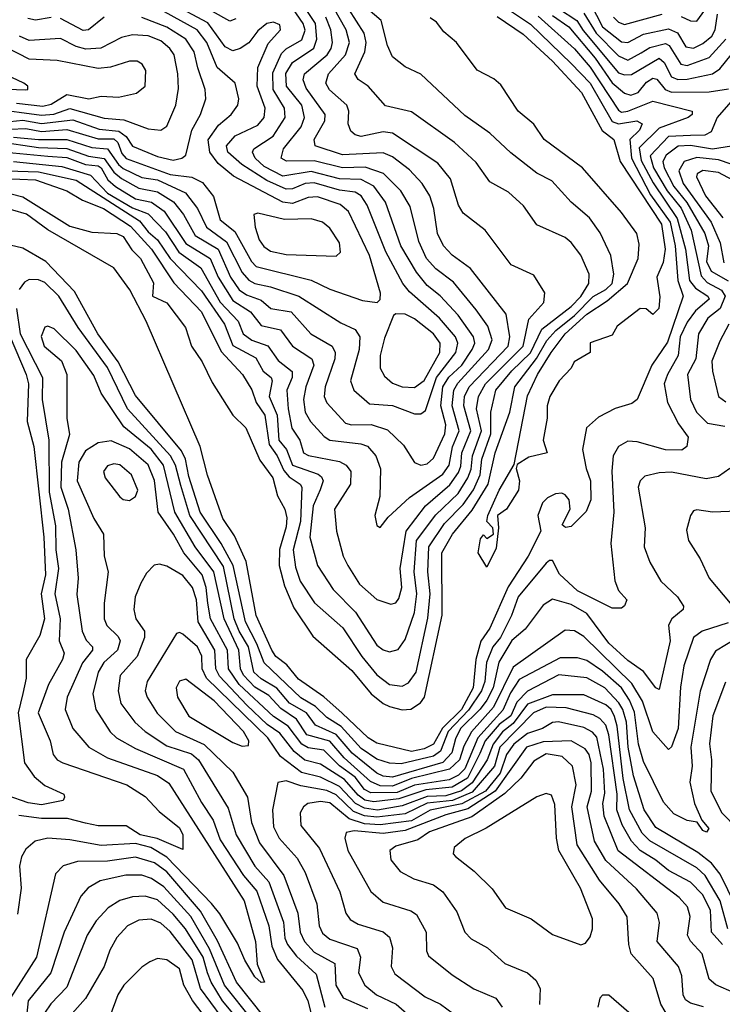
# Model space of a CAD drawing. Extents: x 1308313 to 1441400, y 959662 to 1036319.
# Tile 409 of 656: x 1349555 to 1351797, y 1029234 to 1032377. Entities that reach past the tile are written whole.
import ezdxf

# ---------------------------------------------------------------- set-up
doc = ezdxf.new("R2010")
doc.units = 0

msp = doc.modelspace()

# ---------------------------------------------------------------- linework, layer by layer
at = {"layer": '0CON10XD'}
for points in [[(1349505, 1031870.7), (1349605, 1031865.8), (1349705, 1031831.5), (1349755, 1031800.9), (1349822.5, 1031775), (1349908.3, 1031718.3), (1349975.2, 1031645.2), (1350046.9, 1031536.9), (1350134.9, 1031444.9), (1350198.1, 1031318.1), (1350266.3, 1031245), (1350295.8, 1031195.8), (1350309.8, 1031155), (1350337.3, 1031115), (1350350.9, 1031020.9), (1350377, 1030985), (1350397.8, 1030937.8), (1350415, 1030918), (1350449.6, 1030895), (1350455.2, 1030885), (1350451.4, 1030775), (1350427.3, 1030685), (1350435, 1030629.4), (1350450.2, 1030585), (1350495.6, 1030515.6), (1350586.1, 1030436.1), (1350647, 1030345), (1350695, 1030285.7), (1350735, 1030254.7), (1350775, 1030250), (1350795, 1030260.5), (1350819.6, 1030295), (1350856.7, 1030466.7), (1350864.9, 1030544.9), (1350857.2, 1030615), (1350860, 1030695), (1350910.9, 1030769.1), (1350969.8, 1030830.2), (1351003.4, 1030876.6), (1351024.4, 1030925), (1351030, 1030975), (1351058.6, 1031055), (1351058, 1031125), (1351074.1, 1031195), (1351125, 1031256.4), (1351185, 1031314.4), (1351220.4, 1031389.6), (1351315, 1031462), (1351345, 1031493.9), (1351371.4, 1031535), (1351372.1, 1031565), (1351345, 1031625.6), (1351315, 1031666.2), (1351295, 1031681.8), (1351205, 1031722.7), (1351162.7, 1031782.8), (1351115, 1031827.3), (1351055, 1031860), (1351011.5, 1031921.5), (1350942.6, 1031985), (1350805, 1032083.4), (1350722, 1032102), (1350666.7, 1032165), (1350635, 1032186.1), (1350624.2, 1032205), (1350656.2, 1032275), (1350660.7, 1032305), (1350654.3, 1032334.3), (1350580.7, 1032450.7)], [(1351358, 1032465), (1351414.9, 1032355), (1351475, 1032307.2), (1351495.1, 1032304.9), (1351545, 1032331.5), (1351625, 1032347.7), (1351653.9, 1032335), (1351680.7, 1032290.7), (1351705, 1032286.6), (1351735, 1032301.5), (1351763, 1032325), (1351773.6, 1032345), (1351781.8, 1032395)], [(1349485, 1031988.5), (1349615, 1031968.9), (1349705, 1031966.2), (1349775, 1031941.7), (1349824.6, 1031934.6), (1349855, 1031891), (1349880.3, 1031870.3), (1349935, 1031839.3), (1349995, 1031828.4), (1350046.1, 1031796.1), (1350077.6, 1031755), (1350115, 1031688.2), (1350188.2, 1031645), (1350228, 1031555), (1350255.2, 1031515.2), (1350278.9, 1031498.9), (1350325, 1031481.9), (1350355.9, 1031455.9), (1350421.2, 1031445), (1350484.2, 1031375), (1350552.1, 1031335), (1350561.6, 1031315), (1350560.7, 1031295), (1350529.5, 1031205), (1350526, 1031175), (1350534.6, 1031154.6), (1350595, 1031089), (1350614, 1031084), (1350676, 1031085), (1350728.1, 1031068.1), (1350779.5, 1031019.5), (1350814.2, 1030964.2), (1350835, 1030955.4), (1350855, 1030960), (1350875, 1030977.3), (1350911.3, 1031055), (1350914.3, 1031084.3), (1350898.3, 1031145), (1350905.3, 1031205), (1350923.8, 1031236.2), (1350965.3, 1031275), (1350998.3, 1031325), (1351006.8, 1031345), (1351003.1, 1031365), (1350953.8, 1031433.8), (1350896.1, 1031496.1), (1350855, 1031528.7), (1350821.1, 1031571.1), (1350771.5, 1031655), (1350722.6, 1031795), (1350685, 1031845.8), (1350645, 1031867), (1350575, 1031869.5), (1350485, 1031893.2), (1350395, 1031877.4), (1350335, 1031909.1), (1350306.2, 1031935), (1350297.5, 1031955), (1350301.9, 1031965), (1350364.2, 1032005.8), (1350401.5, 1032065), (1350400.1, 1032095), (1350363.7, 1032155), (1350362.2, 1032207.8), (1350390.4, 1032269.6), (1350405.4, 1032284.6), (1350455, 1032312.8), (1350465.6, 1032344.4), (1350459.1, 1032365), (1350415, 1032430.6)], [(1349495, 1031830.4), (1349565, 1031812.3), (1349715, 1031718.1), (1349785, 1031698.9), (1349865, 1031694.4), (1349885, 1031685.2), (1349912.5, 1031642.5), (1349940.5, 1031615), (1349982.3, 1031537.7), (1349978.6, 1031495), (1350025, 1031473.4), (1350083.8, 1031395), (1350103.6, 1031335), (1350136.7, 1031285), (1350168.7, 1031218.7), (1350235.3, 1031115.3), (1350276, 1031075), (1350321.1, 1030971.1), (1350362.8, 1030915), (1350377.7, 1030857.7), (1350400.8, 1030815), (1350407.3, 1030787.3), (1350405, 1030758), (1350383.5, 1030686.5), (1350383.2, 1030635), (1350399.8, 1030569.8), (1350429.9, 1030499.9), (1350489.9, 1030409.9), (1350615, 1030300.3), (1350676.2, 1030225), (1350714.4, 1030194.4), (1350735.3, 1030185.3), (1350775, 1030173.9), (1350803.4, 1030176.6), (1350833.6, 1030196.4), (1350846.3, 1030215), (1350903.2, 1030476.8), (1350902.3, 1030675), (1350936.4, 1030735), (1350998.3, 1030811.7), (1351050.1, 1030895), (1351072, 1030995), (1351119.1, 1031125), (1351134.6, 1031205), (1351204.4, 1031295.6), (1351237, 1031353), (1351265.7, 1031385), (1351325, 1031433.1), (1351385, 1031494), (1351425, 1031515.7), (1351444.8, 1031535), (1351450.5, 1031565), (1351440.9, 1031625), (1351406.9, 1031696.9), (1351372.9, 1031745), (1351314.5, 1031794.5), (1351253, 1031863), (1351205, 1031887.7), (1351122.1, 1031952.1), (1351055, 1032015.6), (1350975, 1032071.5), (1350835, 1032203.6), (1350785, 1032226.5), (1350745, 1032258.6), (1350728.3, 1032295), (1350707.9, 1032375), (1350652.3, 1032422.3)], [(1349535, 1032002.8), (1349615, 1031994.8), (1349705, 1031995.1), (1349785, 1031969.5), (1349835, 1031965.3), (1349869.8, 1031915), (1349885, 1031902.3), (1349945, 1031874.1), (1349995, 1031866.1), (1350084.3, 1031824.3), (1350122.2, 1031775), (1350151.2, 1031715), (1350215, 1031668.7), (1350265, 1031570.4), (1350285.6, 1031545.6), (1350305, 1031535.1), (1350355, 1031525.1), (1350445.3, 1031495.3), (1350579.8, 1031410.2), (1350625, 1031388.9), (1350640, 1031365), (1350638.6, 1031325), (1350610.7, 1031225), (1350621.3, 1031195), (1350671.4, 1031151.4), (1350745, 1031145.6), (1350815, 1031119.7), (1350835, 1031118.7), (1350849.9, 1031130.1), (1350884.8, 1031235), (1350946.2, 1031315), (1350953, 1031345), (1350945.4, 1031365), (1350894.4, 1031424.4), (1350799, 1031509), (1350777.5, 1031535), (1350723.7, 1031636.3), (1350663.9, 1031785), (1350644.4, 1031815), (1350625, 1031826.8), (1350575, 1031833.6), (1350495, 1031856.2), (1350465.8, 1031854.2), (1350425, 1031837.8), (1350405, 1031836.4), (1350343.7, 1031863.7), (1350263.3, 1031915), (1350218.8, 1031955), (1350214.4, 1031975), (1350243, 1032007), (1350315, 1032040.8), (1350334.8, 1032065), (1350338.3, 1032095), (1350312.3, 1032165), (1350314.5, 1032225), (1350348.2, 1032301.8), (1350386.9, 1032345), (1350385, 1032361.2), (1350365, 1032370), (1350344, 1032365), (1350315, 1032341.4), (1350286.3, 1032303.7), (1350258.5, 1032285), (1350235, 1032277.7), (1350210.3, 1032290.3), (1350155, 1032367.3), (1350039.1, 1032429.1)], [(1349645, 1031941.5), (1349705, 1031937.2), (1349765, 1031915.1), (1349805, 1031910.4), (1349815, 1031904), (1349835.8, 1031865.8), (1349860.3, 1031845), (1349925, 1031805.1), (1349976, 1031795), (1350016.3, 1031766.3), (1350085, 1031662.7), (1350163, 1031615), (1350187.9, 1031555), (1350235, 1031480.9), (1350291.7, 1031445), (1350325, 1031401.2), (1350387.4, 1031387.4), (1350425, 1031334.8), (1350487.4, 1031295), (1350493.3, 1031275), (1350468.3, 1031205), (1350461, 1031165), (1350465.9, 1031125), (1350483.3, 1031095), (1350526.4, 1031046.4), (1350545, 1031035.2), (1350643.6, 1031023.6), (1350665, 1031015.7), (1350691.2, 1030985), (1350706.2, 1030943.8), (1350704.2, 1030855.8), (1350688.1, 1030795), (1350695, 1030762.5), (1350705, 1030756.7), (1350730.6, 1030789.4), (1350798.3, 1030851.7), (1350905, 1030926.1), (1350924.9, 1030955), (1350935.7, 1031014.3), (1350956.8, 1031065), (1350934.6, 1031145), (1350940.5, 1031195), (1350953, 1031217), (1351050.3, 1031325), (1351062.9, 1031355), (1351048.9, 1031398.9), (1351011.4, 1031451.4), (1350939.2, 1031539.2), (1350882.2, 1031582.2), (1350852.6, 1031615), (1350829, 1031669), (1350800.6, 1031780.6), (1350771.2, 1031831.2), (1350715.9, 1031885.9), (1350657.1, 1031907.1), (1350585, 1031904.5), (1350495, 1031926.4), (1350405.8, 1031925.8), (1350389.3, 1031935), (1350396.6, 1031965), (1350452.8, 1032035), (1350463.9, 1032065), (1350454.9, 1032105), (1350405.9, 1032165), (1350404.6, 1032205.4), (1350425, 1032240.6), (1350493.6, 1032286.4), (1350503.1, 1032315), (1350498.5, 1032365), (1350452, 1032435)], [(1350648.9, 1031481.1), (1350695.4, 1031474.6), (1350705.4, 1031484.6), (1350706.1, 1031503.9), (1350671.2, 1031625), (1350603.8, 1031765), (1350577.1, 1031787.1), (1350505, 1031812.1), (1350475, 1031810.1), (1350425, 1031790.4), (1350395, 1031794.6), (1350237.7, 1031877.7), (1350188.6, 1031918.6), (1350161.6, 1031955), (1350156.3, 1031993.7), (1350188.8, 1032041.2), (1350230, 1032075), (1350250.8, 1032105), (1350254.7, 1032125), (1350243, 1032175), (1350185, 1032225.3), (1350151.7, 1032305), (1350121.7, 1032345), (1349965, 1032431.5)], [(1350245, 1032380), (1350225, 1032372.4), (1350105, 1032439.8)], [(1351665, 1032387.6), (1351695, 1032373.4), (1351715, 1032372.4), (1351761.4, 1032435)], [(1351117.7, 1032407.7), (1351185, 1032362.8), (1351315, 1032237.4), (1351375, 1032174.6), (1351445, 1032052.1), (1351465, 1032044.7), (1351524.5, 1032054.5), (1351540.8, 1032045), (1351532.8, 1032025), (1351501.4, 1031995), (1351507, 1031935), (1351568.1, 1031818.1), (1351630.7, 1031730.7), (1351646.4, 1031655), (1351654.6, 1031544.6), (1351671.9, 1031495), (1351622.1, 1031347.9), (1351571.8, 1031275), (1351525.5, 1031165), (1351508.1, 1031151.9), (1351455, 1031136.4), (1351401.5, 1031108.5), (1351363.9, 1031075), (1351351.1, 1031005), (1351362.4, 1030945), (1351376.2, 1030905), (1351377.5, 1030845), (1351362.3, 1030807.7), (1351315, 1030760), (1351296, 1030756), (1351286.2, 1030765), (1351311.7, 1030815), (1351308.3, 1030845), (1351295, 1030861.1), (1351285, 1030866.1), (1351265, 1030863.7), (1351238.8, 1030851.2), (1351222.7, 1030835), (1351208.3, 1030795), (1351217.5, 1030745), (1351177.3, 1030665), (1351113.5, 1030566.5), (1351055.4, 1030435), (1351026.6, 1030393.4), (1351010.8, 1030335), (1351001.9, 1030245), (1350965, 1030175.3), (1350904.3, 1030115.7), (1350875, 1030065.1), (1350845, 1030049.7), (1350805, 1030041.4), (1350695, 1030067.4), (1350666.6, 1030085), (1350583.4, 1030163.4), (1350525, 1030215.7), (1350445, 1030272.4), (1350407.5, 1030317.5), (1350372.5, 1030345), (1350359.6, 1030365), (1350309.5, 1030475), (1350277.5, 1030647.5), (1350240, 1030730), (1350203.3, 1030785), (1350153.7, 1030923.7), (1350131.1, 1031015), (1349958.5, 1031415), (1349906.2, 1031515), (1349855, 1031585.5), (1349645, 1031706.4), (1349576.8, 1031756.8), (1349444.7, 1031794.7)], [(1351208.8, 1032388.8), (1351325, 1032284), (1351375, 1032225.9), (1351465, 1032088.4), (1351475, 1032082.7), (1351495, 1032084.9), (1351575, 1032117.8), (1351700.4, 1032085), (1351700.4, 1032075), (1351687.5, 1032065), (1351595, 1032030.8), (1351531.8, 1031968.2), (1351538, 1031928), (1351576.2, 1031856.2), (1351652.5, 1031742.5), (1351679, 1031645), (1351691.6, 1031545), (1351710.7, 1031520.7), (1351750.2, 1031495), (1351755.2, 1031485), (1351711.6, 1031448.4), (1351685, 1031411.7), (1351662.5, 1031365), (1351656.2, 1031305), (1351621.5, 1031245), (1351611.5, 1031215), (1351622.2, 1031155), (1351657.2, 1031087.2), (1351688.2, 1031045), (1351683.3, 1031015), (1351667.1, 1031002.9), (1351616, 1031004), (1351525, 1031030), (1351495, 1031031.6), (1351465.2, 1031014.8), (1351448.6, 1030985), (1351444, 1030936), (1351450.4, 1030805), (1351441.4, 1030705), (1351453.5, 1030586.5), (1351465.4, 1030555), (1351491.9, 1030525), (1351485, 1030506.2), (1351475, 1030499.2), (1351445, 1030498.9), (1351335, 1030553.8), (1351277.6, 1030607.6), (1351255, 1030650.8), (1351245, 1030651.3), (1351235, 1030642.4), (1351144.9, 1030535.1), (1351124.6, 1030475.4), (1351089.4, 1030405), (1351064.5, 1030375), (1351043.9, 1030325), (1351038.6, 1030265), (1351028.2, 1030235), (1350986.9, 1030173.1), (1350922.6, 1030105), (1350897.8, 1030042.2), (1350875, 1030026.8), (1350772.4, 1030002.4), (1350735, 1030004.3), (1350695, 1030017.3), (1350645, 1030051), (1350580.7, 1030120.7), (1350535, 1030149.5), (1350498.9, 1030185), (1350452.2, 1030212.2), (1350334.8, 1030324.8), (1350312.1, 1030385), (1350275.1, 1030455), (1350236.6, 1030635), (1350198.2, 1030705), (1350130.3, 1030805), (1350095, 1030919.1), (1350084.1, 1030974.1), (1350071.3, 1031001.3), (1349925, 1031177.4), (1349869.7, 1031285), (1349804.4, 1031375), (1349729.5, 1031509.5), (1349638.9, 1031605), (1349565, 1031647.6), (1349525, 1031657.8)], [(1350513.4, 1030876.6), (1350491.1, 1030825), (1350480.9, 1030725), (1350505.2, 1030635), (1350555, 1030558.4), (1350626.6, 1030486.6), (1350695, 1030380.7), (1350715, 1030365.3), (1350735, 1030359.7), (1350762.6, 1030367.4), (1350785, 1030398.5), (1350815.1, 1030485), (1350822.6, 1030545), (1350814, 1030615), (1350821.1, 1030715), (1350882.9, 1030797.1), (1350953.7, 1030865), (1350985.2, 1030915.2), (1350995, 1030942.9), (1350999.5, 1030985), (1351028.2, 1031065), (1351012.2, 1031135), (1351019, 1031175), (1351040.9, 1031215), (1351087.7, 1031262.3), (1351161.1, 1031335), (1351179.1, 1031420.9), (1351227.5, 1031475), (1351230.6, 1031505), (1351195, 1031562), (1351122.9, 1031595), (1351040, 1031705), (1350969.7, 1031759.7), (1350955.2, 1031785.2), (1350929.6, 1031869.6), (1350889.4, 1031919.4), (1350745, 1032015.2), (1350715, 1032019.4), (1350645, 1032004), (1350625, 1032009.3), (1350611.3, 1032021.3), (1350602.8, 1032045), (1350605.2, 1032085), (1350599.2, 1032105), (1350543.1, 1032153.1), (1350531.7, 1032175), (1350540.2, 1032205), (1350594.7, 1032265.3), (1350606.8, 1032305), (1350596.6, 1032345), (1350556.4, 1032416.4)], [(1351078.1, 1032388.1), (1351161, 1032331.1), (1351254.5, 1032244.5), (1351347.7, 1032145), (1351413.6, 1032023.6), (1351450.4, 1031995), (1351470.5, 1031925), (1351602.5, 1031725), (1351614.5, 1031645), (1351608.2, 1031601.8), (1351587.6, 1031555), (1351597.7, 1031492.3), (1351593.8, 1031455), (1351575, 1031436.2), (1351554.2, 1031454.2), (1351535, 1031455.6), (1351461.3, 1031398.7), (1351445, 1031370), (1351375, 1031345.6), (1351375.4, 1031314.6), (1351324, 1031285), (1351314, 1031265), (1351275.8, 1031225), (1351246.7, 1031175), (1351237.5, 1031145), (1351237.8, 1031105), (1351225.5, 1031035), (1351238, 1030995), (1351179.1, 1030980.9), (1351142.5, 1030957.5), (1351139.4, 1030945), (1351149.6, 1030905), (1351146.6, 1030875), (1351108.2, 1030815), (1351079.6, 1030795), (1351082.5, 1030755), (1351075, 1030690), (1351045, 1030630), (1351017.5, 1030675), (1351025, 1030720), (1351035, 1030732.5), (1351045, 1030720.8), (1351066.7, 1030735), (1351064.3, 1030755), (1351045.7, 1030775), (1351048.5, 1030795), (1351084.8, 1030875), (1351132.5, 1030957.5), (1351175, 1031176.2), (1351206.8, 1031245), (1351250.3, 1031315), (1351295, 1031375.1), (1351365, 1031437.6), (1351429.8, 1031480.2), (1351494.2, 1031535), (1351528.5, 1031615), (1351531.3, 1031661.3), (1351524.4, 1031695), (1351475, 1031761.4), (1351350.6, 1031905), (1351228.6, 1031995), (1351195, 1032044), (1351145, 1032085.6), (1351089.9, 1032169.9), (1351068.3, 1032188.3), (1351015, 1032216.7), (1350948.7, 1032305), (1350908.5, 1032338.5), (1350885, 1032369.1), (1350865, 1032383.8)], [(1351255, 1032391), (1351307, 1032355), (1351391.4, 1032255), (1351445, 1032175.8), (1351485, 1032142.8), (1351505, 1032136.3), (1351528.3, 1032145), (1351555, 1032177.7), (1351575, 1032190.7), (1351587.7, 1032187.7), (1351614.1, 1032154.1), (1351635, 1032145.9), (1351755, 1032147.6), (1351816.2, 1032156.2)], [(1351273.6, 1032413.6), (1351333.1, 1032375), (1351352.7, 1032342.7), (1351465, 1032208), (1351485, 1032201.2), (1351507.3, 1032202.7), (1351595, 1032254.8), (1351611, 1032241), (1351635.1, 1032195.1), (1351655, 1032186.9), (1351685, 1032187.8), (1351765.9, 1032204.1), (1351789, 1032221), (1351825, 1032265.6)], [(1351355, 1032398.6), (1351394.5, 1032334.5), (1351465, 1032261.6), (1351495, 1032247.8), (1351538.3, 1032271.7), (1351565, 1032289.1), (1351615, 1032301.6), (1351626.8, 1032295), (1351664.1, 1032235), (1351685, 1032230.9), (1351755, 1032257.2), (1351807.8, 1032315)], [(1351449.3, 1032385), (1351465, 1032369.6), (1351485, 1032362.3), (1351605, 1032395.3)], [(1349545, 1032111.3), (1349628.6, 1032101.4), (1349655, 1032107.6), (1349705, 1032138.6), (1349775.5, 1032124.5), (1349815, 1032133.7), (1349869.9, 1032130.1), (1349927.3, 1032142.7), (1349955.5, 1032165), (1349957.9, 1032215), (1349945.9, 1032235.9), (1349930, 1032245), (1349905, 1032244.6), (1349845, 1032225.7), (1349805, 1032221.9), (1349675, 1032247.4), (1349585, 1032251.4), (1349365, 1032364.6)], [(1349525, 1032052.3), (1349565, 1032056.5), (1349625, 1032045.9), (1349725, 1032057.3), (1349808.2, 1032028.2), (1349871.8, 1032021.8), (1349894.2, 1032005), (1349915, 1031973.6), (1349995, 1031940.4), (1350045, 1031928.6), (1350072.5, 1031935), (1350085.4, 1031945), (1350103.8, 1032025), (1350131.7, 1032075), (1350149.2, 1032125), (1350146.7, 1032155), (1350123.2, 1032223.2), (1350112.1, 1032275), (1350085, 1032315.5), (1350025, 1032353.5), (1349945, 1032384.3)], [(1349535, 1031924.4), (1349689.2, 1031909.2), (1349780.6, 1031880.6), (1349835, 1031823.7), (1349915, 1031777), (1349965, 1031757.7), (1350020.5, 1031700.5), (1350062.5, 1031635), (1350132.6, 1031585), (1350195, 1031475.7), (1350251.8, 1031415), (1350268, 1031375), (1350295.2, 1031354.8), (1350346.5, 1031336.5), (1350379.7, 1031289.7), (1350424.1, 1031254.1), (1350423.9, 1031235), (1350406.9, 1031195), (1350412, 1031135), (1350423.1, 1031073.1), (1350449.1, 1031035), (1350460.2, 1030995), (1350476.7, 1030986.7), (1350575, 1030967.3), (1350596.7, 1030955), (1350611.8, 1030935), (1350610.5, 1030895), (1350559.8, 1030815), (1350565.3, 1030745), (1350586.9, 1030665), (1350601.8, 1030635), (1350639.2, 1030575), (1350695, 1030526.5), (1350738.8, 1030511.2), (1350755, 1030516.2), (1350765, 1030529.5), (1350773.9, 1030565), (1350769.1, 1030625), (1350788.1, 1030745), (1350849.8, 1030825), (1350927.3, 1030892.7), (1350955, 1030931.7), (1350962.1, 1030952.1), (1350965.3, 1030995), (1350994, 1031065), (1350971.8, 1031145), (1350973.9, 1031175), (1350989.5, 1031205), (1351113, 1031335), (1351119.2, 1031365), (1351107.2, 1031437.2), (1350993.1, 1031583.1), (1350935, 1031625.3), (1350906.7, 1031655), (1350887.8, 1031695), (1350876.3, 1031775), (1350864, 1031815), (1350839.5, 1031855), (1350798.2, 1031898.2), (1350745, 1031939.6), (1350715, 1031952.8), (1350585, 1031946.3), (1350497.7, 1031975), (1350494.4, 1031995), (1350528.2, 1032055), (1350529.5, 1032075), (1350468.7, 1032158.7), (1350459.5, 1032185), (1350464, 1032205), (1350535.5, 1032265), (1350548.8, 1032285), (1350553.3, 1032305), (1350547.9, 1032345), (1350532.1, 1032385)], [(1349655, 1032384.9), (1349605, 1032375.9), (1349580.8, 1032380.8)], [(1349824.7, 1032385), (1349775, 1032345.2), (1349757.6, 1032342.4), (1349685, 1032381.1)], [(1349465, 1032094.4), (1349625, 1032072.5), (1349663.7, 1032076.3), (1349715, 1032093.8), (1349825, 1032062.7), (1349887.8, 1032057.8), (1349965, 1032029.3), (1350005, 1032024.7), (1350025, 1032037.5), (1350053.3, 1032105), (1350061.9, 1032158.1), (1350059.8, 1032205), (1350047.7, 1032265), (1350034.3, 1032285), (1350005, 1032309.5), (1349965, 1032325.7), (1349915, 1032329.2), (1349879.9, 1032320.1), (1349813.7, 1032286.3), (1349766.5, 1032283.5), (1349735, 1032292), (1349685, 1032317.2), (1349585, 1032311.1), (1349554.8, 1032325)], [(1349575, 1032153.4), (1349581.2, 1032155), (1349580.8, 1032165), (1349568.1, 1032175), (1349491, 1032211), (1349455, 1032235.4), (1349415, 1032237.3), (1349400, 1032225), (1349404.3, 1032185), (1349419.7, 1032169.7), (1349514.6, 1032155.4), (1349575, 1032153.4)], [(1351824, 1032115), (1351780, 1032065), (1351760.8, 1032019.2), (1351740.9, 1032009.1), (1351695, 1032007.6), (1351625, 1032004.9), (1351566.8, 1031943.2), (1351577.3, 1031905), (1351621.1, 1031831.1), (1351665.2, 1031775.2), (1351697.5, 1031705), (1351729.2, 1031559.2), (1351748.8, 1031538.8), (1351793.7, 1031513.7), (1351805.9, 1031495), (1351789.7, 1031455), (1351751, 1031425), (1351721.2, 1031375), (1351712.6, 1031295), (1351685.7, 1031245), (1351694.8, 1031165), (1351714.3, 1031125), (1351749.1, 1031089.1), (1351805, 1031079.6)], [(1349525, 1032027.4), (1349575, 1032029.7), (1349625, 1032020.4), (1349705, 1032026.7), (1349805, 1031996.6), (1349855, 1031996.9), (1349868.1, 1031985), (1349880.6, 1031950.6), (1349895, 1031933.9), (1350035, 1031883.5), (1350104.5, 1031874.5), (1350138, 1031858), (1350173.5, 1031813.5), (1350195, 1031738.8), (1350241.4, 1031701.4), (1350294.4, 1031605), (1350309.2, 1031589.2), (1350485, 1031546.1), (1350545, 1031517.1), (1350648.9, 1031481.1)], [(1349465, 1031958.9), (1349645, 1031941.5)], [(1351826.4, 1031973.6), (1351765, 1031964), (1351695, 1031975.9), (1351655.9, 1031974.1), (1351618, 1031945), (1351607.3, 1031925), (1351610.8, 1031905), (1351642.3, 1031845), (1351683.3, 1031793.3), (1351740.6, 1031695), (1351752.2, 1031655), (1351745.8, 1031605), (1351761.4, 1031575), (1351815, 1031544.1)], [(1351865, 1031902), (1351785, 1031930.3), (1351715, 1031937.4), (1351674.9, 1031925.1), (1351658.4, 1031895), (1351672, 1031855), (1351761.1, 1031731.1), (1351789.4, 1031665), (1351801.5, 1031601.5)], [(1349415, 1031897.7), (1349615, 1031892.2), (1349735, 1031865.2), (1349937.7, 1031735), (1349965, 1031700.1), (1349995, 1031674.9), (1350035.2, 1031615.2), (1350135, 1031512.3), (1350208, 1031405), (1350235, 1031337.4), (1350308.2, 1031298.2), (1350331.5, 1031255), (1350357.1, 1031235), (1350360.8, 1031225), (1350351.4, 1031175), (1350376.6, 1031115), (1350381.3, 1031035), (1350405.8, 1031005.8), (1350425.1, 1030955.1), (1350506.9, 1030926.9), (1350518.1, 1030918.1), (1350522.8, 1030905), (1350513.4, 1030876.6)], [(1351846.6, 1031856.6), (1351785, 1031890.1), (1351735, 1031895.9), (1351716.3, 1031885), (1351713.9, 1031876.1), (1351742.8, 1031815), (1351798.8, 1031745)], [(1350565, 1031622.7), (1350578.5, 1031635), (1350575.9, 1031665), (1350545, 1031712.1), (1350521.5, 1031731.5), (1350485, 1031741.3), (1350399.8, 1031739.8), (1350315, 1031760), (1350302, 1031755), (1350306.4, 1031715), (1350319.2, 1031675), (1350333.5, 1031653.5), (1350355, 1031638), (1350405, 1031627.7), (1350565, 1031622.7)], [(1351820.3, 1030945), (1351785, 1030918.9), (1351745, 1030911.6), (1351635, 1030933), (1351595, 1030930.8), (1351549.6, 1030920.4), (1351534.8, 1030905.2), (1351528.4, 1030885), (1351550.3, 1030755), (1351547.5, 1030695), (1351565, 1030645.6), (1351601.1, 1030585), (1351653.3, 1030535), (1351672.5, 1030505), (1351671.5, 1030495), (1351636.1, 1030465), (1351625.3, 1030445), (1351630, 1030395), (1351595, 1030239.2), (1351585, 1030244.4), (1351545, 1030296.2), (1351495, 1030331.4), (1351435, 1030387.2), (1351365, 1030481.5), (1351315, 1030511), (1351255, 1030527.8), (1351225, 1030508), (1351167.7, 1030432.3), (1351125, 1030396), (1351083.6, 1030326.4), (1351065.4, 1030245), (1351045.2, 1030205.2), (1351024, 1030176), (1350961.9, 1030115), (1350945, 1030081.6), (1350933.5, 1030036.5), (1350905, 1030006), (1350745, 1029959.2), (1350715, 1029962.1), (1350695, 1029971.7), (1350616.1, 1030036.1), (1350565, 1030096), (1350499.3, 1030125), (1350469.6, 1030165), (1350416, 1030196), (1350375, 1030243.4), (1350325, 1030273.3), (1350302.2, 1030295), (1350284.8, 1030375), (1350255.1, 1030425), (1350239.6, 1030465), (1350205, 1030632.2), (1350098.2, 1030795), (1350069.5, 1030890.5), (1350051.6, 1030955), (1350036.4, 1030985), (1349899.4, 1031135), (1349835, 1031267.4), (1349742, 1031395), (1349679.8, 1031495), (1349635, 1031538.8), (1349615, 1031547.4), (1349585, 1031548.2), (1349570.3, 1031539.7), (1349553.6, 1031516.4)], [(1349544.5, 1031455), (1349556.8, 1031375), (1349627.8, 1031235), (1349626.2, 1031165), (1349648.1, 1031035), (1349649.2, 1030869.2), (1349668.8, 1030761.2), (1349670.5, 1030685), (1349679.3, 1030625), (1349666.8, 1030545), (1349684.3, 1030464.3), (1349681.1, 1030395), (1349696.6, 1030355), (1349691.3, 1030335), (1349646.7, 1030255), (1349613.8, 1030165), (1349652.4, 1030075), (1349662.2, 1030032.2), (1349674.6, 1030015), (1349692.2, 1030005), (1349897.3, 1029935), (1349955, 1029897.5), (1350000.2, 1029850.2), (1350065, 1029797.4), (1350075.2, 1029775), (1350075, 1029728), (1349993.5, 1029763.5), (1349939, 1029775), (1349895, 1029803.7), (1349805, 1029803.8), (1349765, 1029812.2), (1349707.2, 1029827.2), (1349625, 1029827.6), (1349552.7, 1029837.3)], [(1350815, 1031203.2), (1350845, 1031225.2), (1350895.1, 1031315), (1350897, 1031345), (1350875, 1031374.4), (1350815, 1031422.2), (1350785, 1031437.4), (1350755, 1031438.5), (1350747.3, 1031432.7), (1350719.2, 1031360.8), (1350704.8, 1031305), (1350705.2, 1031265), (1350719, 1031239), (1350745, 1031217.1), (1350775, 1031205.9), (1350815, 1031203.2)], [(1351815, 1030452), (1351732.3, 1030425), (1351705.2, 1030405), (1351674.2, 1030315), (1351663.7, 1030246.3), (1351655.7, 1030115), (1351635, 1030055.8), (1351625, 1030047.5), (1351575, 1030104.6), (1351541.8, 1030201.8), (1351508.2, 1030258.2), (1351355, 1030408.7), (1351325, 1030426.5), (1351295, 1030428.4), (1351129.4, 1030310.6), (1351066.7, 1030183.3), (1350996.4, 1030103.6), (1350972, 1030058), (1350958.5, 1030015), (1350926.2, 1029985), (1350804.8, 1029955), (1350745, 1029930.9), (1350705, 1029931.8), (1350674, 1029945), (1350590.7, 1030020.7), (1350545, 1030074.1), (1350471.5, 1030095), (1350438, 1030145), (1350388.3, 1030178.3), (1350350.1, 1030220.1), (1350305, 1030247.1), (1350268.8, 1030285), (1350259.2, 1030305), (1350254, 1030365), (1350206.9, 1030465), (1350174.1, 1030615), (1350115.3, 1030695), (1350050.1, 1030805), (1350013.7, 1030955), (1349975, 1031006.4), (1349887.7, 1031077.7), (1349815.4, 1031185.4), (1349791.7, 1031241.7), (1349735, 1031321.8), (1349665, 1031390.9), (1349645, 1031398.9), (1349635, 1031395.7), (1349623.6, 1031366.4), (1349632.8, 1031335), (1349688.8, 1031288.8), (1349705.4, 1031245), (1349705.8, 1031105), (1349713.5, 1031053.5), (1349688.7, 1030965), (1349686.3, 1030885), (1349709.4, 1030815), (1349734.4, 1030685), (1349741.7, 1030595), (1349737.6, 1030542.4), (1349754, 1030425), (1349767, 1030397), (1349786.8, 1030375), (1349787.8, 1030365), (1349755, 1030324.7), (1349706.2, 1030215), (1349700, 1030175), (1349724.8, 1030114.8), (1349775.4, 1030055.4), (1349835, 1030021.2), (1349995, 1029965.2), (1350030.7, 1029940.7), (1350270.7, 1029565), (1350307.4, 1029435), (1350312.6, 1029362.6), (1350335.6, 1029305), (1350325, 1029303.8), (1350305, 1029321.5), (1350273.2, 1029375), (1350249.7, 1029429.7), (1350193.6, 1029523.6), (1350166.5, 1029556.5), (1350024.1, 1029704.1), (1349973.5, 1029735), (1349925, 1029747.8), (1349815, 1029741.3), (1349715, 1029759.8), (1349645.3, 1029764.7), (1349604.3, 1029755), (1349575, 1029730), (1349560.9, 1029705), (1349554.2, 1029675), (1349560, 1029605), (1349548.3, 1029521.7)], [(1351817.3, 1031405), (1351788.4, 1031351.6), (1351763.2, 1031286.8), (1351765.2, 1031255), (1351784.8, 1031175), (1351807.9, 1031157.9)], [(1349524.9, 1031364.9), (1349576.1, 1031245), (1349583.2, 1031215), (1349578.9, 1031095), (1349600.5, 1031015), (1349632, 1030725), (1349637.7, 1030605), (1349623.7, 1030545), (1349634.1, 1030465), (1349618.9, 1030411.1), (1349576, 1030335), (1349575.2, 1030275), (1349565, 1030226.9), (1349550.6, 1030165), (1349570.8, 1030005), (1349601, 1029961), (1349635, 1029932.9), (1349696, 1029905), (1349698, 1029895), (1349693.3, 1029885), (1349625, 1029871.1), (1349582.1, 1029877.9), (1349515, 1029900.8)], [(1351845, 1030404.1), (1351775, 1030361.1), (1351759, 1030335), (1351726.2, 1030233.8), (1351696.7, 1030055), (1351700.9, 1029995), (1351693.5, 1029943.5), (1351707.7, 1029875), (1351731.6, 1029821.6), (1351753.6, 1029795), (1351746.3, 1029783.7), (1351735, 1029789.2), (1351716.1, 1029816.1), (1351685, 1029821.5), (1351642.1, 1029842.1), (1351609.5, 1029879.5), (1351545, 1030009.2), (1351529.1, 1030065), (1351516.4, 1030166.4), (1351501, 1030205), (1351475, 1030244.3), (1351415, 1030298.1), (1351365, 1030331.7), (1351335, 1030340.2), (1351279.7, 1030340.3), (1351148.7, 1030271.3), (1351121.3, 1030228.7), (1351096.5, 1030173.5), (1351017, 1030085), (1350975, 1029985.9), (1350955, 1029965.8), (1350925, 1029950.6), (1350815, 1029933.8), (1350759.3, 1029910.7), (1350675, 1029909.6), (1350655, 1029920.1), (1350625, 1029959.3), (1350575, 1029995.1), (1350525.2, 1030045.2), (1350475, 1030052.8), (1350454.7, 1030064.7), (1350412.1, 1030122.1), (1350365, 1030153.2), (1350255, 1030254.7), (1350221.1, 1030305), (1350217.5, 1030365), (1350163.4, 1030465), (1350155.3, 1030515.3), (1350150.2, 1030565), (1350136.7, 1030605), (1350079.1, 1030675), (1350046.2, 1030735), (1349996.7, 1030805), (1349985, 1030906.5), (1349965, 1030956.6), (1349905, 1031007.9), (1349846.6, 1031033.4), (1349805, 1031026.6), (1349765, 1031000.7), (1349743.9, 1030965), (1349738.2, 1030905), (1349791.9, 1030785), (1349822.4, 1030735), (1349824.7, 1030665), (1349837.5, 1030615), (1349824.3, 1030515), (1349824.4, 1030465), (1349833.3, 1030443.3), (1349868.9, 1030408.9), (1349875.6, 1030395), (1349867, 1030365), (1349823.3, 1030325), (1349805.5, 1030295), (1349788.5, 1030225), (1349797.5, 1030175)], [(1349905, 1030842.9), (1349924.4, 1030855), (1349932, 1030875), (1349912, 1030925), (1349875, 1030956.3), (1349855, 1030959.7), (1349835, 1030952.9), (1349822.5, 1030935), (1349827.3, 1030915), (1349875, 1030854.4), (1349885.4, 1030845.4), (1349905, 1030842.9)], [(1351845, 1030808.8), (1351765, 1030805.3), (1351715, 1030813.1), (1351705, 1030809.2), (1351695.5, 1030794.5), (1351682.4, 1030747.6), (1351689.4, 1030715), (1351726.4, 1030656.4), (1351754.8, 1030594.8), (1351822, 1030515)], [(1351839.3, 1029549.3), (1351789.8, 1029649.8), (1351762.5, 1029685), (1351718.6, 1029718.6), (1351585, 1029798.3), (1351547.1, 1029855), (1351513.2, 1029963.2), (1351496.5, 1030055), (1351491.5, 1030135), (1351479.8, 1030175), (1351467, 1030197), (1351422, 1030245), (1351365, 1030276.2), (1351275, 1030285.9), (1351175, 1030234.1), (1351141.4, 1030198.6), (1351122.3, 1030155), (1351085, 1030128), (1351039.6, 1030075), (1351023.6, 1030035), (1350983.5, 1029956.5), (1350935, 1029927.8), (1350851.1, 1029918.9), (1350765, 1029890), (1350685, 1029880.2), (1350656.4, 1029886.4), (1350635, 1029901.8), (1350591.5, 1029951.5), (1350515, 1030001.2), (1350465, 1030013.4), (1350431, 1030041), (1350385, 1030099.9), (1350345, 1030127.5), (1350279.2, 1030189.2), (1350192.3, 1030282.3), (1350181, 1030305), (1350177.1, 1030365), (1350124.7, 1030454.7), (1350118.6, 1030525), (1350106.7, 1030565), (1350075, 1030602.7), (1350025, 1030632.7), (1350000.9, 1030639.1), (1349984, 1030636), (1349959.4, 1030610.6), (1349941.1, 1030578.9), (1349923.8, 1030535), (1349918.8, 1030495), (1349925.3, 1030465), (1349953, 1030425), (1349953.2, 1030405), (1349929.7, 1030345), (1349876.1, 1030283.9), (1349869, 1030235), (1349877.5, 1030195), (1349922.9, 1030135), (1349955, 1030105.6), (1350025, 1030059.5), (1350103.7, 1030033.7), (1350125.5, 1030015), (1350220, 1029860), (1350245.2, 1029775), (1350305, 1029675.2), (1350350, 1029625), (1350396.7, 1029496.7), (1350401.3, 1029445), (1350409.3, 1029425), (1350437.7, 1029387.7), (1350500.6, 1029330.6), (1350528.5, 1029225)], [(1351814.1, 1029475), (1351789.7, 1029565), (1351741.9, 1029645), (1351715, 1029670.4), (1351565, 1029755.9), (1351540.6, 1029780.6), (1351501.1, 1029855), (1351480.9, 1029955), (1351461.8, 1030121.8), (1351453.2, 1030153.2), (1351441.8, 1030175), (1351425, 1030190.5), (1351355, 1030221.7), (1351255, 1030222.6), (1351175, 1030192.3), (1351129.4, 1030130.6), (1351095.7, 1030104.3), (1351065.6, 1030064.4), (1351046.7, 1030015), (1350998.5, 1029941.5), (1350965, 1029915.6), (1350915, 1029899.9), (1350855, 1029898), (1350775, 1029868.2), (1350696.3, 1029853.7), (1350655, 1029860.2), (1350626.5, 1029875), (1350575, 1029929.3), (1350515, 1029959.5), (1350453.9, 1029973.9), (1350387.2, 1030025), (1350347.2, 1030085), (1350151.5, 1030275), (1350136.7, 1030305), (1350135.9, 1030345.9), (1350122, 1030375), (1350075, 1030415.6), (1350065, 1030420.8), (1350055, 1030418), (1349961.4, 1030265), (1349955.7, 1030235), (1349961.6, 1030215), (1349993.6, 1030163.6), (1350052, 1030105), (1350143.9, 1030063.9), (1350235.2, 1029975), (1350281.9, 1029895), (1350294.2, 1029815), (1350320.1, 1029750.1), (1350397.7, 1029645), (1350442, 1029525), (1350449.6, 1029465), (1350463.3, 1029435), (1350495, 1029400.6), (1350560.7, 1029365), (1350563.5, 1029295), (1350587.3, 1029255), (1350665, 1029220.6)], [(1350265, 1030058), (1350285, 1030060.8), (1350286.5, 1030075), (1350269.2, 1030105), (1350175, 1030203.5), (1350085, 1030272.5), (1350065, 1030265.6), (1350054.7, 1030245), (1350058.4, 1030215), (1350094.6, 1030154.6), (1350235, 1030069.5), (1350265, 1030058)], [(1351807.3, 1030262.7), (1351766.1, 1030155), (1351755.7, 1030065.7), (1351762.4, 1030015), (1351760.6, 1029915), (1351794.8, 1029845), (1351845, 1029794.7)], [(1349797.5, 1030175), (1349843.9, 1030103.9), (1349863.8, 1030085), (1349925, 1030050.5), (1350077.2, 1029985), (1350135, 1029878.6), (1350172.6, 1029822.6), (1350195, 1029759.8), (1350269.5, 1029645), (1350311.2, 1029595), (1350349.9, 1029485), (1350360, 1029420), (1350377.1, 1029377.1), (1350458.2, 1029278.2), (1350474, 1029245), (1350499.8, 1029145)], [(1351797.6, 1029425), (1351762.6, 1029465), (1351759.1, 1029535), (1351733.4, 1029585), (1351695, 1029624.2), (1351625, 1029660.9), (1351584.6, 1029694.6), (1351534.8, 1029724.8), (1351506.9, 1029755), (1351477.4, 1029807.4), (1351460.2, 1029855), (1351460.8, 1029905), (1351434.2, 1030095), (1351424.6, 1030125), (1351406.2, 1030146.2), (1351385, 1030158.6), (1351298.8, 1030181.2), (1351235, 1030183.2), (1351194.2, 1030165), (1351086.9, 1030055), (1351069.8, 1029995), (1350998.6, 1029911.4), (1350935.6, 1029884.4), (1350855, 1029876.7), (1350785, 1029842.8), (1350695, 1029831.8), (1350655, 1029835.8), (1350619.7, 1029849.7), (1350565, 1029903.2), (1350535, 1029916.9), (1350451.5, 1029931.5), (1350405, 1029947.7), (1350378.2, 1029941.8), (1350361.3, 1029855), (1350365, 1029800.6), (1350382.8, 1029765), (1350440.3, 1029700.3), (1350466, 1029655), (1350503.3, 1029555), (1350510.2, 1029485), (1350521.2, 1029461.2), (1350545, 1029442.5), (1350632, 1029412), (1350642.4, 1029385), (1350636.2, 1029335), (1350655.8, 1029295), (1350693.4, 1029265), (1350755.9, 1029235), (1350789.8, 1029205)], [(1351835, 1029270.7), (1351776.5, 1029296.5), (1351755.3, 1029315), (1351732.3, 1029395), (1351695, 1029435.9), (1351685.2, 1029455), (1351694.3, 1029515), (1351685.8, 1029545), (1351659.2, 1029575), (1351464.2, 1029724.2), (1351419.9, 1029835), (1351415.5, 1029875.5), (1351421.8, 1029908.2), (1351417.5, 1029985), (1351396.8, 1030086.8), (1351382.8, 1030102.8), (1351355, 1030117.6), (1351273.7, 1030136.3), (1351255, 1030133.8), (1351223.2, 1030115), (1351175, 1030098.9), (1351131.5, 1030065), (1351108.1, 1030031.9), (1351087.8, 1029972.2), (1351041.4, 1029915), (1350965.8, 1029874.2), (1350865, 1029853.5), (1350805, 1029819.6), (1350705, 1029807.3), (1350655, 1029810.6), (1350606.5, 1029826.5), (1350545, 1029877), (1350515, 1029882), (1350474.6, 1029875.4), (1350460, 1029865), (1350450, 1029845), (1350451.9, 1029805), (1350511.9, 1029731.9), (1350576.2, 1029593.8), (1350595.6, 1029525.6), (1350609.2, 1029505), (1350635, 1029490.2), (1350715.2, 1029465.2), (1350735, 1029448.9), (1350744.7, 1029415), (1350740, 1029355), (1350751.7, 1029331.7), (1350848.4, 1029258.4), (1350897.3, 1029235), (1350938.5, 1029205)], [(1351736.3, 1029226.3), (1351695, 1029238.3), (1351678.9, 1029248.9), (1351672, 1029265), (1351667.1, 1029325), (1351656.6, 1029355), (1351588.4, 1029435), (1351596.7, 1029495), (1351588.4, 1029525), (1351522.6, 1029602.6), (1351425, 1029693.7), (1351388.8, 1029755), (1351365.4, 1029865), (1351379.5, 1029915), (1351378.1, 1030005), (1351371.5, 1030031.5), (1351359.6, 1030049.6), (1351315, 1030075.1), (1351225, 1030072), (1351172.2, 1030055), (1351072.4, 1029915), (1350985, 1029858), (1350915, 1029839.2), (1350785, 1029789.6), (1350715, 1029779.5), (1350622.3, 1029787.7), (1350597.1, 1029782.9), (1350592.1, 1029765), (1350602, 1029725), (1350675, 1029594.5), (1350715, 1029560.6), (1350802.8, 1029532.8), (1350821.2, 1029521.2), (1350851.4, 1029465), (1350852.8, 1029405), (1350858.8, 1029388.8), (1350935, 1029328.7), (1351004.1, 1029284.1), (1351074.2, 1029254.2), (1351093.9, 1029225)], [(1351493.3, 1029513.3), (1351468.1, 1029555), (1351405, 1029630.5), (1351333.3, 1029743.3), (1351316.7, 1029865), (1351330.6, 1029935), (1351318.5, 1029995), (1351285.4, 1030025), (1351235, 1030034.1), (1351195, 1030010), (1351154, 1029956), (1351102.7, 1029907.3), (1350997.6, 1029832.4), (1350862.4, 1029785), (1350825, 1029759.5), (1350755, 1029739), (1350736.4, 1029725), (1350739.3, 1029695), (1350768.6, 1029658.6), (1350812.9, 1029635), (1350875.6, 1029615.6), (1350905, 1029592.9), (1350949.4, 1029529.4), (1350974.8, 1029464.8), (1350995, 1029442.9), (1351048.1, 1029415), (1351102.9, 1029365), (1351174.8, 1029334.8), (1351201.3, 1029311.3), (1351216, 1029285), (1351214, 1029234)], [(1351345, 1029424.2), (1351360.3, 1029429.7), (1351375, 1029450), (1351382.5, 1029475), (1351382.6, 1029507.4), (1351344.3, 1029605), (1351275.5, 1029725), (1351267.7, 1029765), (1351262.2, 1029872.2), (1351251.5, 1029901.5), (1351235, 1029907.1), (1351205, 1029896.7), (1351043.5, 1029796.5), (1350976.5, 1029763.5), (1350941.1, 1029735), (1350937.8, 1029715), (1350945, 1029705.7), (1351005, 1029658.8), (1351062.9, 1029602.9), (1351105, 1029542.7), (1351186.9, 1029506.9), (1351255, 1029457.5), (1351345, 1029424.2)], [(1350334.1, 1029195), (1350247, 1029305), (1350186.5, 1029436.5), (1350131.9, 1029531.9), (1350025, 1029657), (1349985, 1029685.4), (1349925, 1029704.1), (1349835, 1029691.3), (1349739.8, 1029690.2), (1349693.9, 1029676.1), (1349669.6, 1029650.4), (1349608.7, 1029385), (1349525.6, 1029255), (1349523.4, 1029225)], [(1350296.2, 1029185), (1350208.8, 1029295), (1350160.9, 1029410.9), (1350100.8, 1029515), (1350015, 1029609.1), (1349975.5, 1029635.5), (1349945, 1029647), (1349893.6, 1029646.4), (1349811.7, 1029628.3), (1349773.8, 1029606.2), (1349750.3, 1029579.7), (1349697, 1029465), (1349654.4, 1029335), (1349581.7, 1029245), (1349566.3, 1029095)], [(1350263, 1029173), (1350202.2, 1029245), (1350165.7, 1029305), (1350154.4, 1029335), (1350140.2, 1029385), (1350083.5, 1029475), (1350045, 1029522), (1349995, 1029567.8), (1349955, 1029579.5), (1349915, 1029577.7), (1349875, 1029566.1), (1349837.3, 1029542.7), (1349799.1, 1029500.9), (1349770.6, 1029455), (1349705, 1029289.1), (1349654.2, 1029235.8), (1349634.4, 1029205.6)], [(1350231.1, 1029151.1), (1350132.2, 1029285), (1350105, 1029376.5), (1350035, 1029466.3), (1350005, 1029493.4), (1349975, 1029506.5), (1349935, 1029503.3), (1349898.8, 1029485), (1349865, 1029447.3), (1349842.8, 1029407.2), (1349824.2, 1029355), (1349765, 1029253.2), (1349714.2, 1029195.8)], [(1351627.9, 1029187.9), (1351600.2, 1029235), (1351576.2, 1029316.2), (1351505.5, 1029395.5), (1351498, 1029425), (1351493.3, 1029513.3)], [(1350195, 1029130.8), (1350106.5, 1029246.5), (1350079, 1029295), (1350065, 1029347.2), (1350025, 1029376.7), (1349995, 1029380), (1349969.7, 1029370.3), (1349945, 1029353.2), (1349887.5, 1029295), (1349868.2, 1029265), (1349842.3, 1029195)], [(1351594.6, 1029124.6), (1351435, 1029263.8), (1351415, 1029263.3), (1351406.1, 1029253.9), (1351399.2, 1029225)]]:
    msp.add_lwpolyline(points, dxfattribs=at)

doc.saveas('drawing.dxf')
